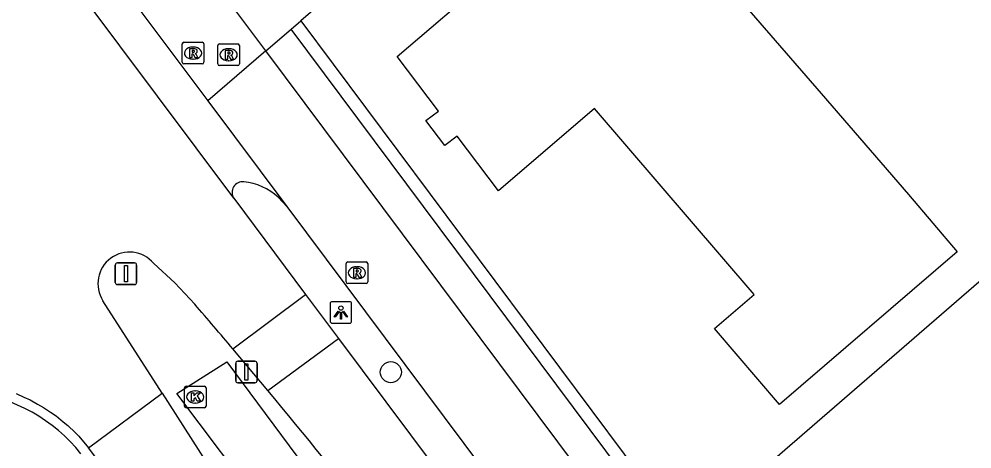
# Model space of a CAD drawing. Extents: x 155888 to 156864, y 383882 to 384671.
# Drawn here: x 156662.42 to 156706.58, y 384511.44 to 384531.35 of the extents above; entities that cross this region are included whole.
import ezdxf

# ---------------------------------------------------------------- set-up
doc = ezdxf.new("R2010")
doc.units = 0
for name, color, linetype in [('IMGEO_Afsluitpaal', 7, 'Continuous'), ('IMGEO_Boom', 7, 'Continuous'), ('IMGEO_Fietspad_gesloten', 7, 'Continuous'), ('IMGEO_Greppel_droge_sloot', 7, 'Continuous'), ('IMGEO_Haag', 7, 'Continuous'), ('IMGEO_Kolk', 7, 'Continuous'), ('IMGEO_Lichtpunt', 7, 'Continuous'), ('IMGEO_Pand', 7, 'Continuous'), ('IMGEO_Rijbaan_lokaal_gesloten', 7, 'Continuous'), ('IMGEO_Rijbaan_lokaal_open', 7, 'Continuous'), ('IMGEO_Rioolput', 7, 'Continuous'), ('IMGEO_Verkeersbordpaal', 7, 'Continuous'), ('IMGEO_Voetpad_open', 7, 'Continuous')]:
    doc.layers.add(name, color=color, linetype=linetype)

msp = doc.modelspace()

# ---------------------------------------------------------------- linework, layer by layer
at = {"layer": 'IMGEO_Afsluitpaal'}
for p, q in [((156672.456, 384514.606), (156672.456, 384515.406)), ((156672.456, 384515.406), (156672.456, 384514.606)), ((156672.556, 384515.506), (156673.346, 384515.506)), ((156673.346, 384515.506), (156672.556, 384515.506)), ((156673.446, 384515.406), (156673.446, 384514.606)), ((156673.446, 384514.606), (156673.446, 384515.406)), ((156673.346, 384514.506), (156672.556, 384514.506)), ((156672.556, 384514.506), (156673.346, 384514.506))]:
    msp.add_line(p, q, dxfattribs=at)
msp.add_lwpolyline([(156672.876, 384515.381), (156673.026, 384515.381), (156673.026, 384514.631), (156672.876, 384514.631), (156672.876, 384515.381)], dxfattribs=at)
for centre, start, end in [((156672.556, 384515.406), 90, 180), ((156672.556, 384515.406), 90, 180), ((156673.346, 384515.406), 0, 90), ((156673.346, 384515.406), 360, 90), ((156672.556, 384514.606), 180, 270), ((156672.556, 384514.606), 180, 270), ((156673.346, 384514.606), 270, 0), ((156673.346, 384514.606), 270, 0)]:
    msp.add_arc(centre, 0.1, start, end, dxfattribs=at)
at = {"layer": 'IMGEO_Boom'}
msp.add_circle((156679.647, 384514.998), 0.489, dxfattribs=at)
at = {"layer": 'IMGEO_Fietspad_gesloten'}
for points in [[(156664.731, 384536.165), (156671.16, 384527.565)], [(156673.852, 384529.885), (156671.16, 384527.565)], [(156752.409, 384424.742), (156673.852, 384529.885)], [(156671.16, 384527.565), (156674.821, 384522.667)], [(156674.821, 384522.667), (156704.959, 384482.356)]]:
    msp.add_lwpolyline(points, dxfattribs=at)
at = {"layer": 'IMGEO_Greppel_droge_sloot'}
msp.add_lwpolyline([(156672.04, 384515.47), (156696.135, 384483.029), (156694.289, 384481.397), (156669.729, 384514.017), (156672.04, 384515.47)], dxfattribs=at)
at = {"layer": 'IMGEO_Haag'}
msp.add_lwpolyline([(156675.468, 384531.273), (156703.945, 384493.136)], dxfattribs=at)
at = {"layer": 'IMGEO_Kolk'}
for p, q in [((156670.08, 384513.421), (156670.08, 384514.273)), ((156670.155, 384514.347), (156671.007, 384514.347)), ((156670.568, 384514.127), (156670.593, 384514.127)), ((156671.081, 384514.273), (156671.081, 384513.421)), ((156670.591, 384513.567), (156670.566, 384513.567)), ((156671.007, 384513.347), (156670.155, 384513.347))]:
    msp.add_line(p, q, dxfattribs=at)
for points in [[(156670.08, 384513.421), (156670.08, 384514.273)], [(156670.155, 384514.347), (156671.007, 384514.347)], [(156670.401, 384514.047), (156670.524, 384514.047), (156670.524, 384513.896), (156670.654, 384514.047), (156670.818, 384514.047), (156670.672, 384513.896), (156670.825, 384513.647), (156670.673, 384513.647), (156670.588, 384513.811), (156670.524, 384513.744), (156670.524, 384513.647), (156670.401, 384513.647), (156670.401, 384514.047)], [(156671.081, 384514.273), (156671.081, 384513.421)], [(156671.007, 384513.347), (156670.155, 384513.347)]]:
    msp.add_lwpolyline(points, dxfattribs=at)
for centre, start, end in [((156670.157, 384514.271), 91.552, 178.448), ((156670.157, 384514.271), 91.552, 178.448), ((156671.005, 384514.271), 1.552, 88.448), ((156671.005, 384514.271), 1.552, 88.448), ((156670.157, 384513.423), 181.552, 268.448), ((156670.157, 384513.423), 181.552, 268.448), ((156671.005, 384513.423), 271.552, 358.448), ((156671.005, 384513.423), 271.552, 358.448)]:
    msp.add_arc(centre, 0.0765, start, end, dxfattribs=at)
for centre, major_axis, ratio, start_param, end_param in [((156670.567, 384513.847), (-0.387, 0.002), 0.722429, 4.712389, 7.853982), ((156670.592, 384513.847), (-0.39, 0.002), 0.717154, 1.570796, 4.712389)]:
    msp.add_ellipse(centre, major_axis=major_axis, ratio=ratio, start_param=start_param, end_param=end_param, dxfattribs=at)
at = {"layer": 'IMGEO_Lichtpunt'}
for p, q in [((156676.834, 384518.166), (156676.834, 384517.359)), ((156676.834, 384518.166), (156676.834, 384517.359)), ((156677.736, 384518.261), (156676.928, 384518.261)), ((156677.736, 384518.261), (156676.928, 384518.261)), ((156677.83, 384517.359), (156677.83, 384518.166)), ((156677.83, 384517.359), (156677.83, 384518.166)), ((156676.928, 384517.265), (156677.736, 384517.265)), ((156676.928, 384517.265), (156677.736, 384517.265))]:
    msp.add_line(p, q, dxfattribs=at)
for points in [[(156677.208, 384517.83), (156677.247, 384517.802), (156677.059, 384517.54), (156677.021, 384517.567), (156677.208, 384517.83)], [(156677.31, 384517.782), (156677.357, 384517.782), (156677.357, 384517.46), (156677.31, 384517.46), (156677.31, 384517.782)], [(156677.42, 384517.802), (156677.458, 384517.829), (156677.645, 384517.567), (156677.606, 384517.539), (156677.42, 384517.802)]]:
    msp.add_lwpolyline(points, dxfattribs=at)
msp.add_circle((156677.333, 384517.964), 0.0994, dxfattribs=at)
for centre, start, end in [((156676.928, 384518.166), 90, 180), ((156676.928, 384518.166), 90, 180), ((156677.736, 384518.166), 0, 90), ((156677.736, 384518.166), 0, 90), ((156676.928, 384517.359), 180, 270), ((156676.928, 384517.359), 180, 270), ((156677.736, 384517.359), 270, 0), ((156677.736, 384517.359), 270, 360)]:
    msp.add_arc(centre, 0.0946, start, end, dxfattribs=at)
at = {"layer": 'IMGEO_Pand'}
for points in [[(156699.586, 384527.901), (156703.637, 384523.224), (156705.892, 384520.57), (156697.66, 384513.502), (156694.644, 384517.015), (156696.488, 384518.598), (156689.088, 384527.218), (156684.634, 384523.394), (156682.727, 384525.926), (156682.152, 384525.493), (156681.274, 384526.658), (156681.849, 384527.091), (156679.942, 384529.623), (156684.248, 384533.317), (156685.453, 384531.913), (156691.296, 384536.927), (156690.084, 384538.337), (156690.351, 384538.561), (156699.586, 384527.901)], [(156710.73, 384515.228), (156709.899, 384514.508), (156712.387, 384511.636), (156713.216, 384512.354), (156721.849, 384502.389), (156718.147, 384499.141), (156718.643, 384498.575), (156717.069, 384497.194), (156717.632, 384496.544), (156712.653, 384492.229), (156712.077, 384492.889), (156710.67, 384491.671), (156707.059, 384495.814), (156706.308, 384495.175), (156702.752, 384499.28), (156706.341, 384502.389), (156708.043, 384500.424), (156711.921, 384503.783), (156705.746, 384510.91), (156701.045, 384506.837), (156697.443, 384510.994), (156707.129, 384519.385), (156710.73, 384515.228)]]:
    msp.add_lwpolyline(points, dxfattribs=at)
at = {"layer": 'IMGEO_Rijbaan_lokaal_gesloten'}
for points in [[(156672.364, 384523.052), (156663.544, 384534.85)], [(156672.364, 384523.052), (156675.695, 384518.598)], [(156668.656, 384520.038), (156669.642, 384519.131), (156670.563, 384518.144)], [(156669.042, 384514.027), (156666.304, 384518.307)], [(156677.222, 384516.556), (156701.537, 384484.045)], [(156662.286, 384514.002), (156662.637, 384513.844), (156662.93, 384513.712), (156663.272, 384513.521), (156663.546, 384513.368), (156663.879, 384513.141), (156664.129, 384512.971), (156664.457, 384512.703), (156664.676, 384512.524), (156665.013, 384512.196), (156665.181, 384512.032), (156665.642, 384511.497)], [(156665.642, 384511.497), (156669.042, 384514.027)], [(156669.042, 384514.027), (156671.78, 384509.746)], [(156691.168, 384477.37), (156674.25, 384500), (156667.275, 384509.335), (156665.642, 384511.497)]]:
    msp.add_lwpolyline(points, dxfattribs=at)
for centre, radius, start, end in [((156667.535, 384519.098), 1.463, 39.9988, 212.705), ((156411.773, 384295.737), 341.229, 40.21993, 40.67622), ((156415.906, 384299.177), 335.853, 34.29787, 39.79619)]:
    msp.add_arc(centre, radius, start, end, dxfattribs=at)
at = {"layer": 'IMGEO_Rijbaan_lokaal_open'}
for points in [[(156701.431, 384553.575), (156675.468, 384531.273)], [(156673.852, 384529.885), (156670.431, 384534.462)], [(156675.025, 384530.893), (156675.468, 384531.273)], [(156673.852, 384529.885), (156675.025, 384530.893)], [(156672.326, 384516.076), (156675.695, 384518.598)], [(156675.695, 384518.598), (156677.222, 384516.556)], [(156673.95, 384514.142), (156677.222, 384516.556)], [(156673.95, 384514.142), (156672.326, 384516.076)]]:
    msp.add_lwpolyline(points, dxfattribs=at)
msp.add_arc((156659.303, 384506.504), 7.609, 38.2114, 128.4664, dxfattribs=at)
at = {"layer": 'IMGEO_Rioolput'}
for p, q in [((156669.979, 384529.352), (156669.979, 384530.204)), ((156670.054, 384530.278), (156670.906, 384530.278)), ((156670.467, 384530.058), (156670.492, 384530.058)), ((156670.98, 384530.204), (156670.98, 384529.352)), ((156671.629, 384529.276), (156671.629, 384530.128)), ((156671.704, 384530.202), (156672.556, 384530.202)), ((156672.117, 384529.982), (156672.142, 384529.982)), ((156672.63, 384530.128), (156672.63, 384529.276)), ((156670.49, 384529.498), (156670.465, 384529.498)), ((156670.906, 384529.278), (156670.054, 384529.278)), ((156672.556, 384529.202), (156671.704, 384529.202)), ((156672.14, 384529.422), (156672.115, 384529.422)), ((156677.573, 384519.176), (156677.573, 384520.028)), ((156677.648, 384520.102), (156678.5, 384520.102)), ((156678.061, 384519.882), (156678.086, 384519.882)), ((156678.574, 384520.028), (156678.574, 384519.176)), ((156678.084, 384519.322), (156678.059, 384519.322)), ((156678.5, 384519.102), (156677.648, 384519.102))]:
    msp.add_line(p, q, dxfattribs=at)
for points in [[(156669.979, 384529.352), (156669.979, 384530.204)], [(156670.054, 384530.278), (156670.906, 384530.278)], [(156670.568, 384529.976), (156670.316, 384529.978), (156670.316, 384529.578)], [(156670.494, 384529.897), (156670.44, 384529.897), (156670.44, 384529.816)], [(156670.98, 384530.204), (156670.98, 384529.352)], [(156671.629, 384529.276), (156671.629, 384530.128)], [(156671.704, 384530.202), (156672.556, 384530.202)], [(156672.218, 384529.9), (156671.966, 384529.902), (156671.966, 384529.502)], [(156672.63, 384530.128), (156672.63, 384529.276)], [(156670.316, 384529.578), (156670.44, 384529.578), (156670.44, 384529.74), (156670.451, 384529.74)], [(156670.44, 384529.816), (156670.492, 384529.816)], [(156670.498, 384529.711), (156670.569, 384529.578), (156670.709, 384529.578), (156670.644, 384529.704)], [(156671.966, 384529.502), (156672.09, 384529.502), (156672.09, 384529.664), (156672.101, 384529.664)], [(156672.144, 384529.821), (156672.09, 384529.821), (156672.09, 384529.74)], [(156672.09, 384529.74), (156672.142, 384529.74)], [(156672.148, 384529.635), (156672.219, 384529.502), (156672.359, 384529.502), (156672.294, 384529.628)], [(156670.906, 384529.278), (156670.054, 384529.278)], [(156672.556, 384529.202), (156671.704, 384529.202)], [(156677.573, 384519.176), (156677.573, 384520.028)], [(156677.648, 384520.102), (156678.5, 384520.102)], [(156678.162, 384519.8), (156677.91, 384519.802), (156677.91, 384519.402)], [(156678.574, 384520.028), (156678.574, 384519.176)], [(156677.91, 384519.402), (156678.034, 384519.402), (156678.034, 384519.564), (156678.045, 384519.564)], [(156678.088, 384519.721), (156678.034, 384519.721), (156678.034, 384519.64)], [(156678.034, 384519.64), (156678.086, 384519.64)], [(156678.092, 384519.535), (156678.163, 384519.402), (156678.303, 384519.402), (156678.238, 384519.528)], [(156678.5, 384519.102), (156677.648, 384519.102)]]:
    msp.add_lwpolyline(points, dxfattribs=at)
for centre, radius, start, end in [((156670.056, 384530.202), 0.0765, 91.552, 178.448), ((156670.056, 384530.202), 0.0765, 91.552, 178.448), ((156670.5, 384529.801), 0.0964, 77.0061, 93.1865), ((156670.514, 384529.858), 0.0378, 276.6634, 79.6772), ((156670.567, 384529.866), 0.109, 350.3612, 89.416), ((156670.904, 384530.202), 0.0765, 1.552, 88.448), ((156670.904, 384530.202), 0.0765, 1.552, 88.448), ((156671.706, 384530.126), 0.0765, 91.552, 178.448), ((156671.706, 384530.126), 0.0765, 91.552, 178.448), ((156672.217, 384529.79), 0.109, 350.3612, 89.416), ((156672.554, 384530.126), 0.0765, 1.552, 88.448), ((156672.554, 384530.126), 0.0765, 1.552, 88.448), ((156670.45, 384529.687), 0.0533, 26.0293, 88.6989), ((156670.476, 384530.005), 0.19, 274.7715, 282.9687), ((156670.565, 384529.866), 0.112, 277.5842, 350.9817), ((156670.549, 384529.651), 0.108, 29.5134, 73.7905), ((156672.1, 384529.611), 0.0533, 26.0293, 88.6989), ((156672.126, 384529.929), 0.19, 274.7715, 282.9687), ((156672.15, 384529.725), 0.0964, 77.0061, 93.1865), ((156672.164, 384529.782), 0.0378, 276.6634, 79.6772), ((156672.215, 384529.79), 0.112, 277.5842, 350.9817), ((156672.199, 384529.575), 0.108, 29.5134, 73.7905), ((156670.056, 384529.354), 0.0765, 181.552, 268.448), ((156670.056, 384529.354), 0.0765, 181.552, 268.448), ((156670.904, 384529.354), 0.0765, 271.552, 358.448), ((156670.904, 384529.354), 0.0765, 271.552, 358.448), ((156671.706, 384529.278), 0.0765, 181.552, 268.448), ((156671.706, 384529.278), 0.0765, 181.552, 268.448), ((156672.554, 384529.278), 0.0765, 271.552, 358.448), ((156672.554, 384529.278), 0.0765, 271.552, 358.448), ((156677.65, 384520.026), 0.0765, 91.552, 178.448), ((156677.65, 384520.026), 0.0765, 91.552, 178.448), ((156678.161, 384519.69), 0.109, 350.3612, 89.416), ((156678.498, 384520.026), 0.0765, 1.552, 88.448), ((156678.498, 384520.026), 0.0765, 1.552, 88.448), ((156678.044, 384519.511), 0.0533, 26.0293, 88.6989), ((156678.07, 384519.829), 0.19, 274.7715, 282.9687), ((156678.094, 384519.625), 0.0964, 77.0061, 93.1865), ((156678.108, 384519.682), 0.0378, 276.6634, 79.6772), ((156678.159, 384519.69), 0.112, 277.5842, 350.9817), ((156678.143, 384519.475), 0.108, 29.5134, 73.7905), ((156677.65, 384519.178), 0.0765, 181.552, 268.448), ((156677.65, 384519.178), 0.0765, 181.552, 268.448), ((156678.498, 384519.178), 0.0765, 271.552, 358.448), ((156678.498, 384519.178), 0.0765, 271.552, 358.448)]:
    msp.add_arc(centre, radius, start, end, dxfattribs=at)
for centre, major_axis, ratio, start_param, end_param in [((156670.466, 384529.778), (-0.387, 0.002), 0.722429, 4.712389, 7.853982), ((156670.491, 384529.778), (-0.39, 0.002), 0.717154, 1.570796, 4.712389), ((156672.116, 384529.702), (-0.387, 0.002), 0.722429, 4.712389, 7.853982), ((156672.141, 384529.702), (-0.39, 0.002), 0.717154, 1.570796, 4.712389), ((156678.06, 384519.602), (-0.387, 0.002), 0.722429, 4.712389, 7.853982), ((156678.085, 384519.602), (-0.39, 0.002), 0.717154, 1.570796, 4.712389)]:
    msp.add_ellipse(centre, major_axis=major_axis, ratio=ratio, start_param=start_param, end_param=end_param, dxfattribs=at)
at = {"layer": 'IMGEO_Verkeersbordpaal'}
for p, q in [((156666.877, 384519.157), (156666.877, 384519.957)), ((156666.877, 384519.957), (156666.877, 384519.157)), ((156666.977, 384520.057), (156667.767, 384520.057)), ((156667.767, 384520.057), (156666.977, 384520.057)), ((156667.867, 384519.957), (156667.867, 384519.157)), ((156667.867, 384519.157), (156667.867, 384519.957)), ((156667.767, 384519.057), (156666.977, 384519.057)), ((156666.977, 384519.057), (156667.767, 384519.057))]:
    msp.add_line(p, q, dxfattribs=at)
msp.add_lwpolyline([(156667.297, 384519.932), (156667.447, 384519.932), (156667.447, 384519.182), (156667.297, 384519.182), (156667.297, 384519.932)], dxfattribs=at)
for centre, start, end in [((156666.977, 384519.957), 90, 180), ((156666.977, 384519.957), 90, 180), ((156667.767, 384519.957), 0, 90), ((156667.767, 384519.957), 360, 90), ((156666.977, 384519.157), 180, 270), ((156666.977, 384519.157), 180, 270), ((156667.767, 384519.157), 270, 0), ((156667.767, 384519.157), 270, 0)]:
    msp.add_arc(centre, 0.1, start, end, dxfattribs=at)
at = {"layer": 'IMGEO_Voetpad_open'}
for points in [[(156703.473, 384492.795), (156675.025, 384530.893)], [(156674.821, 384522.667), (156674.43, 384523.102)]]:
    msp.add_lwpolyline(points, dxfattribs=at)
for centre, radius, start, end in [((156672.788, 384523.32), 0.502, 84.4207, 212.3226), ((156672.526, 384521.004), 2.833, 47.7747, 83.7011)]:
    msp.add_arc(centre, radius, start, end, dxfattribs=at)

doc.saveas('drawing.dxf')
